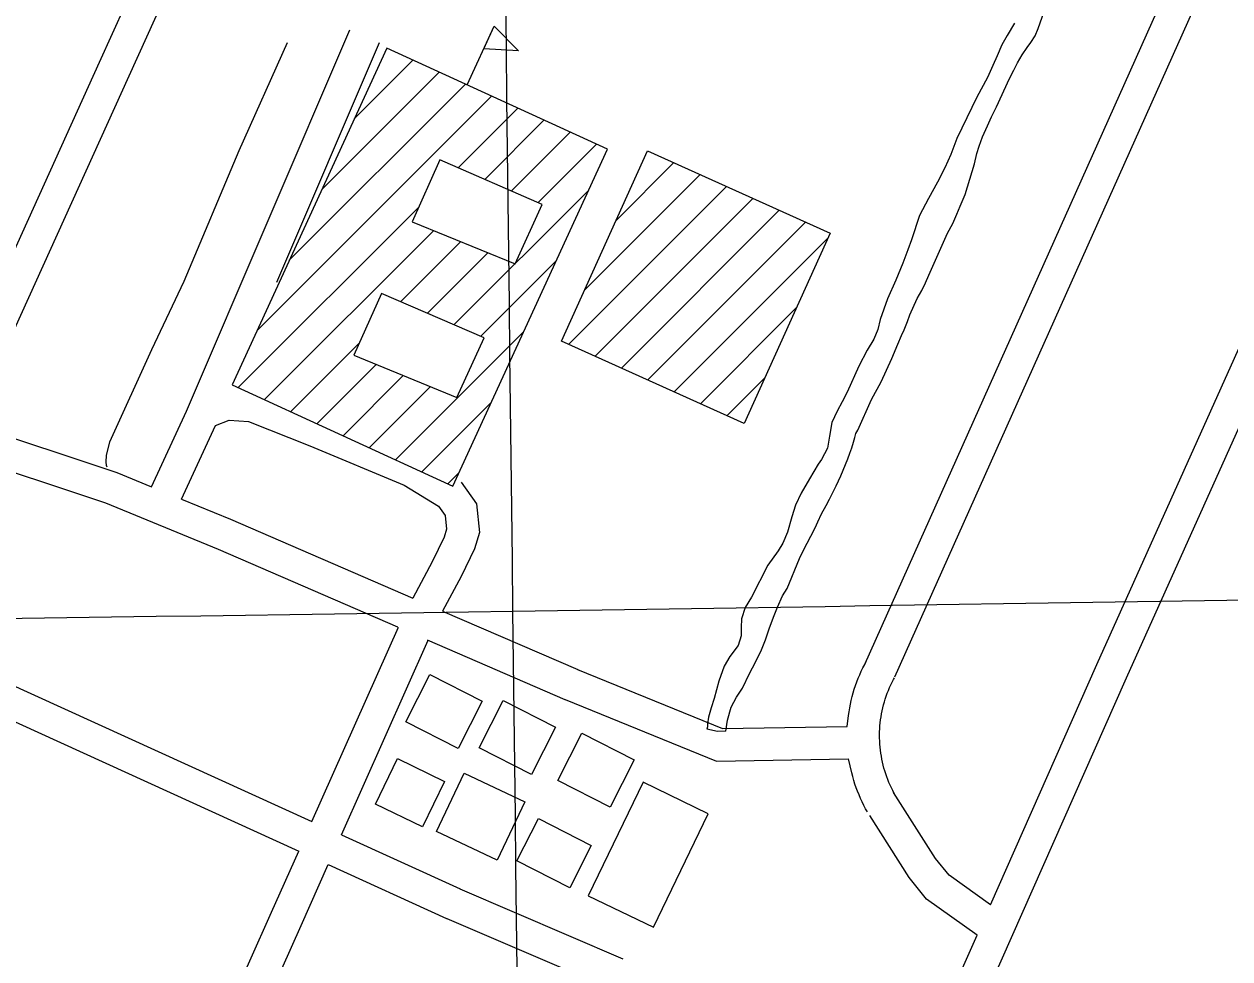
# Model space of a CAD drawing. Extents: x 3677843 to 3715951, y 511991 to 537744.
# Drawn here: x 3707904 to 3709018, y 529506 to 530371 of the extents above; entities that cross this region are included whole.
import ezdxf

# ---------------------------------------------------------------- set-up
doc = ezdxf.new("R2010")
doc.units = 0
for name, color, linetype in [('V-BLDG-OTLN', 7, 'Continuous'), ('V-GRID-MAJR', 7, 'Continuous'), ('V-ROAD-CNTR', 7, 'Continuous'), ('V-TOPO-SHOR', 7, 'Continuous')]:
    doc.layers.add(name, color=color, linetype=linetype)

msp = doc.modelspace()

# ---------------------------------------------------------------- linework, layer by layer
at = {"layer": 'V-BLDG-OTLN'}
for p, q in [((3708313.405334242, 530314.3053451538), (3708338.4372841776, 530368.8342360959)), ((3708208.992543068, 530283.1044075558), (3708263.228434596, 530337.3392990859)), ((3708178.988603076, 530217.744538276), (3708287.459386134, 530326.2153213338)), ((3708148.984663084, 530152.3856689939), (3708311.69133767, 530315.09234358)), ((3708118.9807230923, 530087.026799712), (3708335.9222892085, 530303.9683658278)), ((3708304.9573511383, 530237.648498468), (3708360.154240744, 530292.8443880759)), ((3708329.628301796, 530226.9635198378), (3708384.3851922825, 530281.7204103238)), ((3708354.2982524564, 530216.278541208), (3708408.617143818, 530270.5964325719)), ((3708378.969203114, 530205.593562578), (3708432.848095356, 530259.47245482)), ((3708450.962059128, 530188.975595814), (3708504.494952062, 530242.50748875)), ((3708421.775117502, 530124.4327249), (3708528.84090337, 530231.4985107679)), ((3708301.154358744, 530092.4237889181), (3708425.4211102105, 530216.6905403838)), ((3708407.237146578, 530074.5398246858), (3708553.1858546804, 530220.4885327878)), ((3708431.5830978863, 530063.530846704), (3708577.5318059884, 530209.479554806)), ((3708101.7417575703, 530034.4329048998), (3708268.4394241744, 530201.129571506)), ((3708455.9290491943, 530052.5208687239), (3708601.877757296, 530198.4695768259)), ((3708480.2750005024, 530041.5118907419), (3708626.223708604, 530187.4605988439)), ((3708125.973709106, 530023.3089271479), (3708282.405396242, 530179.7406142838)), ((3708504.62095181, 530030.501912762), (3708646.807667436, 530172.689628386)), ((3708251.813457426, 530113.7927461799), (3708307.483346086, 530169.4636348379)), ((3708276.483408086, 530103.10776755), (3708332.56129593, 530159.1856553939)), ((3708325.8243094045, 530081.738810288), (3708395.417170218, 530151.330671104)), ((3708528.96590312, 530019.4929347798), (3708617.62072581, 530108.1467574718)), ((3708247.13146679, 529967.6900383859), (3708365.413230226, 530085.971801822)), ((3708150.2046606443, 530012.184949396), (3708213.760533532, 530075.739822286)), ((3708174.43661218, 530001.0609716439), (3708229.272502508, 530055.8968619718)), ((3708198.668563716, 529989.936993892), (3708254.3504523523, 530045.6198825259)), ((3708553.311854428, 530008.4829568), (3708588.433784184, 530043.6048865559)), ((3708222.899515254, 529978.8140161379), (3708279.428402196, 530035.34290308)), ((3708271.3624183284, 529956.5660606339), (3708335.409290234, 530020.6129325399)), ((3708295.594369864, 529945.4420828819), (3708305.4053502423, 529955.2530632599))]:
    msp.add_line(p, q, dxfattribs=at)
for points in [[(3708338.4372841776, 530368.8342360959), (3708360.8832392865, 530345.8202821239), (3708328.7993034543, 530347.8382780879)], [(3708238.99648306, 530348.4632768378), (3708096.0387689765, 530037.0508996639), (3708299.9773610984, 529943.430086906), (3708442.935075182, 530254.8424640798)], [(3708480.1490007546, 530253.5174667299), (3708648.858663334, 530177.2246193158), (3708569.284822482, 530001.259971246), (3708400.575159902, 530077.55281866)], [(3708278.9484031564, 529769.0534356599), (3708327.374306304, 529744.3804850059), (3708305.154350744, 529700.767572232), (3708256.7294475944, 529725.4435228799)], [(3708346.6472677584, 529745.0594836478), (3708395.073170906, 529720.386532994), (3708372.8532153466, 529676.7736202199), (3708324.428312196, 529701.449570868)], [(3708419.398122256, 529714.85854405), (3708467.824025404, 529690.185593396), (3708445.6040698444, 529646.5726806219), (3708397.179166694, 529671.2486312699)], [(3708272.0434169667, 529628.362717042), (3708228.7335035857, 529649.3586750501), (3708249.09146287, 529691.3535910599), (3708292.40137625, 529670.35863305)], [(3708285.082390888, 529623.9557258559), (3708310.5483399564, 529677.825618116), (3708366.579227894, 529651.336671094), (3708341.1122788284, 529597.4687788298)], [(3708485.506990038, 529535.44390288), (3708536.237888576, 529640.3196931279), (3708475.903009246, 529669.5056347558), (3708425.1721107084, 529564.6298445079)], [(3708408.1151448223, 529571.974829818), (3708359.274242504, 529596.8647800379), (3708379.152202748, 529635.8697020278), (3708427.9931050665, 529610.979751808)]]:
    msp.add_lwpolyline(points, close=True, dxfattribs=at)
for points in [[(3708287.9533851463, 530245.0124837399), (3708262.54643596, 530187.878598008), (3708357.61124583, 530148.9206759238), (3708382.8321953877, 530203.9205659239)], [(3708382.8321953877, 530203.9205659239), (3708287.9533851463, 530245.0124837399)], [(3708234.0944928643, 530121.4667308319), (3708208.6875436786, 530064.3328451), (3708303.752353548, 530025.3749230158), (3708328.9733031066, 530080.3748130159)], [(3708328.9733031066, 530080.3748130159), (3708234.0944928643, 530121.4667308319)]]:
    msp.add_lwpolyline(points, dxfattribs=at)
at = {"layer": 'V-GRID-MAJR'}
for points in [[(3708498.5100000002, 517708.623), (3708427.129, 523767.243), (3708355.725, 529827.795), (3708284.3200000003, 535888.36), (3708284.2970000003, 535890.278)], [(3681966.5640000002, 529526.479), (3687244.413, 529585.207), (3692522.254, 529644.703), (3697800.0870000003, 529704.966), (3703077.91, 529765.996), (3708355.725, 529827.795), (3713633.5300000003, 529890.361), (3713633.531, 529890.361)]]:
    msp.add_spline(points, degree=3, dxfattribs=at)
at = {"layer": 'V-ROAD-CNTR'}
for points in [[(3707743.763473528, 529827.3793190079), (3707790.168380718, 529930.520112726), (3707973.566013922, 530335.2553032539), (3708093.82177341, 530600.8177721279)], [(3707854.89725126, 530000.6829724), (3708000.893959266, 530322.8773280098), (3708121.149718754, 530588.44179688)], [(3708768.869423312, 529418.2241373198), (3708922.8281153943, 529766.226441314), (3709249.891461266, 530494.415984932)], [(3708708.691543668, 529767.1514394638), (3709009.7519415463, 530440.3330930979)], [(3708681.30559844, 529779.399414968), (3708971.5840178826, 530428.4741168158)], [(3708797.04036697, 529556.0518616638), (3708895.4281701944, 529778.4404168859), (3709162.176636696, 530372.345229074)], [(3708021.6239178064, 529942.72808831), (3708053.815853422, 530012.6599484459), (3708204.7765515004, 530365.253243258)], [(3708137.5706859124, 530132.061709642), (3708232.354496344, 530353.4452668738)], [(3708080.694799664, 529999.3059751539), (3708093.329774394, 530004.2869651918), (3708111.127738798, 530003.166967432), (3708168.070624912, 529980.7420122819), (3708255.012451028, 529944.1660854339), (3708286.717387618, 529924.959123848), (3708293.034374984, 529916.086141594), (3708294.2953724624, 529903.48816679), (3708292.0113770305, 529896.2481812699), (3708281.065398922, 529873.2892271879), (3708263.0814348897, 529839.7762942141)], [(3707854.89725126, 530000.6839723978), (3707989.492982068, 529955.929061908), (3708021.6239178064, 529942.72808831)], [(3708049.39686226, 529931.31811113), (3708080.694799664, 529999.3059751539)], [(3707842.44727616, 529973.2090273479), (3707979.0470029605, 529927.787118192), (3708083.0837948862, 529885.0442036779), (3708248.8454633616, 529813.2483472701)], [(3708307.8553453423, 529946.994079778), (3708322.092316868, 529926.9981197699), (3708324.759311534, 529900.3421730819), (3708319.99132107, 529885.2262033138), (3708307.837345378, 529859.7332542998), (3708290.707379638, 529827.8113181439)], [(3708049.39686226, 529931.31811113), (3708094.747771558, 529912.6861483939), (3708263.0804348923, 529839.7762942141)], [(3708290.705379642, 529827.810318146), (3708415.5991298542, 529773.7154263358)], [(3707771.063418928, 529814.941343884), (3708169.8966212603, 529633.2087073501)], [(3708169.8966212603, 529633.2087073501), (3708249.90646124, 529812.7883481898)], [(3708197.19656666, 529620.76873223), (3708277.4364061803, 529800.8643720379)], [(3708276.4704081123, 529801.2833711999), (3708403.675153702, 529746.187481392)], [(3707758.7544435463, 529787.5833985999), (3708157.687645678, 529605.804762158)], [(3708415.3041304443, 529773.8394260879), (3708549.434862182, 529719.1085355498), (3708664.6026318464, 529721.019531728)], [(3708664.6026318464, 529721.019531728), (3708665.82062941, 529731.2305113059), (3708666.3316283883, 529734.757504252), (3708666.93062719, 529738.2744972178), (3708667.6186258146, 529741.7734902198), (3708668.393624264, 529745.254483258), (3708669.256622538, 529748.7144763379), (3708670.2036206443, 529752.1494694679), (3708671.238618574, 529755.5634626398), (3708672.358616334, 529758.949455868), (3708673.562613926, 529762.3064491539), (3708674.8516113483, 529765.629442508), (3708676.2216086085, 529768.9214359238), (3708677.6756057, 529772.1774294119), (3708679.209602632, 529775.3964229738), (3708680.807599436, 529778.5414166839), (3708681.762597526, 529780.3324131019)], [(3708709.56054193, 529656.6396604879), (3708708.1005448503, 529659.260655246), (3708706.7925474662, 529661.7546502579), (3708705.5475499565, 529664.2766452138), (3708704.3685523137, 529666.8276401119), (3708703.2525545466, 529669.411634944), (3708702.2005566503, 529672.0226297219), (3708701.21555862, 529674.6556244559), (3708700.297560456, 529677.314619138), (3708699.44556216, 529679.9976137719), (3708698.6615637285, 529682.6986083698), (3708697.944565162, 529685.419602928), (3708697.296566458, 529688.1565974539), (3708696.718567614, 529690.90859195), (3708696.208568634, 529693.6765864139), (3708695.768569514, 529696.4555808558), (3708695.397570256, 529699.241575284), (3708695.097570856, 529702.0395696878), (3708694.8675713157, 529704.845564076), (3708694.7085716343, 529707.6525584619), (3708694.618571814, 529710.4645528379), (3708694.60057185, 529713.2775472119), (3708694.652571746, 529716.0925415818), (3708694.7745715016, 529718.9025359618), (3708694.967571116, 529721.7055303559), (3708695.23057059, 529724.5075247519), (3708695.564569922, 529727.302519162), (3708695.967569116, 529730.087513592), (3708696.44056817, 529732.8605080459), (3708696.9825670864, 529735.619502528), (3708697.593565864, 529738.364497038), (3708698.274564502, 529741.0944915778), (3708699.023563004, 529743.809486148), (3708699.838561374, 529746.499480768), (3708700.722559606, 529749.1694754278), (3708701.672557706, 529751.8164701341), (3708702.6895556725, 529754.4414648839), (3708703.771553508, 529757.039459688), (3708704.917551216, 529759.607454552), (3708706.127548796, 529762.1464494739), (3708707.419546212, 529764.6894443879), (3708708.2345445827, 529766.21844133)], [(3708403.9701531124, 529746.0634816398), (3708543.788873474, 529689.0105957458), (3708665.7856294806, 529691.035591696)], [(3708683.3525943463, 529642.039689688), (3708681.7085976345, 529644.9906837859), (3708680.0526009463, 529648.146677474), (3708678.4756041, 529651.344671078), (3708676.978607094, 529654.5836645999), (3708675.5646099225, 529657.855658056), (3708674.232612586, 529661.1626514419), (3708672.983615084, 529664.5036447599), (3708671.819617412, 529667.8746380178), (3708670.739619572, 529671.271631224), (3708669.74562156, 529674.6966243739), (3708668.8386233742, 529678.1436174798), (3708665.7856294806, 529691.035591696)], [(3708797.0413669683, 529556.0518616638), (3708758.76544352, 529583.4968067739), (3708746.22046861, 529598.90377596), (3708707.446546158, 529660.016653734)], [(3708784.642391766, 529528.0269177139), (3708738.029484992, 529561.4508508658), (3708721.838517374, 529581.335811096), (3708685.4665901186, 529638.6626964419)], [(3708197.19656666, 529620.76873223), (3708306.768347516, 529570.841832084)], [(3708072.419816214, 529414.4491448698), (3708132.5626959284, 529549.411874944), (3708157.687645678, 529605.804762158)], [(3708099.827761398, 529402.251169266), (3708159.964641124, 529537.201899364), (3708184.987591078, 529593.36378704)], [(3708184.987591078, 529593.3647870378), (3708294.328372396, 529543.5418866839)], [(3708306.460348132, 529570.9778318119), (3708457.363046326, 529506.2589612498)], [(3708294.6363717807, 529543.405886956), (3708445.539069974, 529478.6870163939)], [(3708741.433478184, 529430.362113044), (3708784.642391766, 529528.0269177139)]]:
    msp.add_lwpolyline(points, dxfattribs=at)
at = {"layer": 'V-TOPO-SHOR'}
for p, q in [((3708544.616, 529716.604), (3708534.972, 529718.513)), ((3708552.359, 529716.778), (3708544.616, 529716.604))]:
    msp.add_line(p, q, dxfattribs=at)
for points in [[(3708552.359, 529716.778), (3708554.037, 529726.983), (3708557.293, 529739.066), (3708562.448, 529748.291), (3708567.791, 529756.466), (3708574.379, 529769.973), (3708579.823, 529780.622), (3708585.457, 529792.036), (3708589.281, 529801.356), (3708592.5330000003, 529811.248), (3708596.453, 529822.283), (3708600.0840000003, 529831.319), (3708604.86, 529841.782), (3708609.251, 529848.7220000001), (3708620.431, 529876.401), (3708623.964, 529883.532), (3708627.6890000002, 529890.569), (3708631.029, 529896.943), (3708635.039, 529904.93), (3708637.62, 529910.257), (3708640.9620000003, 529917.769), (3708645.068, 529925.471), (3708648.218, 529931.273), (3708654.426, 529943.541), (3708658.722, 529952.767), (3708663.213, 529963.322), (3708665.3170000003, 529968.745), (3708667.133, 529973.882), (3708668.95, 529978.828), (3708670.576, 529984.155), (3708671.631, 529988.341), (3708672.7800000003, 529992.148), (3708674.4020000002, 529995.095), (3708687.202, 530023.341), (3708695.986, 530039.7930000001), (3708705.824, 530061.383), (3708711.366, 530074.602), (3708714.995, 530082.498), (3708717.289, 530087.822), (3708720.349, 530095.7170000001), (3708722.642, 530101.616), (3708729.423, 530116.736), (3708733.5300000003, 530124.344), (3708737.159, 530131.381), (3708740.214, 530138.42), (3708757.315, 530177.414), (3708762.183, 530186.069), (3708765.91, 530194.724), (3708769.062, 530202.142), (3708773.65, 530212.986), (3708782.358, 530241.525), (3708784.467, 530250.8470000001), (3708786.573, 530257.792), (3708789.727, 530266.355), (3708794.218, 530276.531), (3708798.134, 530284.709), (3708802.623, 530294.029), (3708814.563, 530320.279), (3708818.7630000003, 530328.077), (3708822.2, 530334.924), (3708826.494, 530342.151), (3708831.076, 530348.805), (3708834.414, 530353.464), (3708838.326, 530359.7390000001), (3708841.287, 530366.397), (3708848.1750000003, 530386.658)], [(3708819.216, 530371.382), (3708812.4390000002, 530360.161), (3708807.571, 530351.318), (3708803.27, 530341.238), (3708799.352, 530332.392), (3708794.292, 530321.36), (3708784.5530000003, 530303.102), (3708766.119, 530264.776), (3708760.3850000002, 530249.936), (3708754.845, 530237.763), (3708748.0640000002, 530224.352), (3708739.856, 530209.234), (3708731.549, 530193.733), (3708724.182, 530170.998), (3708720.551, 530161.7710000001), (3708716.058, 530149.406), (3708709.656, 530133.712)], [(3708147.044, 530353.411), (3708102.295, 530253.352), (3708051.4250000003, 530132.438), (3708021.694, 530069.3960000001), (3707982.716, 529983.907), (3707979.669, 529972.104), (3707979.329, 529965.43), (3707979.7430000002, 529962.685), (3707980.148, 529961.1190000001)], [(3708709.656, 530133.712), (3708701.917, 530116.593), (3708695.127, 530097.376), (3708692.83, 530088.054), (3708689.196, 530079.112), (3708682.9930000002, 530069.128), (3708675.5470000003, 530054.389), (3708664.467, 530030.327), (3708660.074, 530021.387), (3708655.394, 530012.638), (3708650.3340000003, 530002.177), (3708648.218, 529989.617), (3708646.5840000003, 529978.58), (3708641.046, 529968.1190000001), (3708637.896, 529963.65), (3708633.698, 529956.9940000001), (3708629.69, 529950.15), (3708622.147, 529936.836), (3708616.8000000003, 529925.615), (3708613.451, 529914.865), (3708609.525, 529900.785), (3708605.13, 529890.702), (3708600.932, 529883.381), (3708591.202, 529870.261), (3708576.114, 529840.686), (3708570.197, 529831.273), (3708566.849, 529820.714), (3708566.552, 529812.721), (3708566.634, 529804.916), (3708563.953, 529795.9720000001), (3708556.132, 529785.705), (3708550.883, 529776.768), (3708546.006, 529763.071), (3708541.792, 529746.898), (3708539.019, 529738.429), (3708536.338, 529729.678), (3708535.662, 529723.588), (3708535.467, 529720.638), (3708534.972, 529718.513)]]:
    msp.add_lwpolyline(points, dxfattribs=at)

doc.saveas('drawing.dxf')
